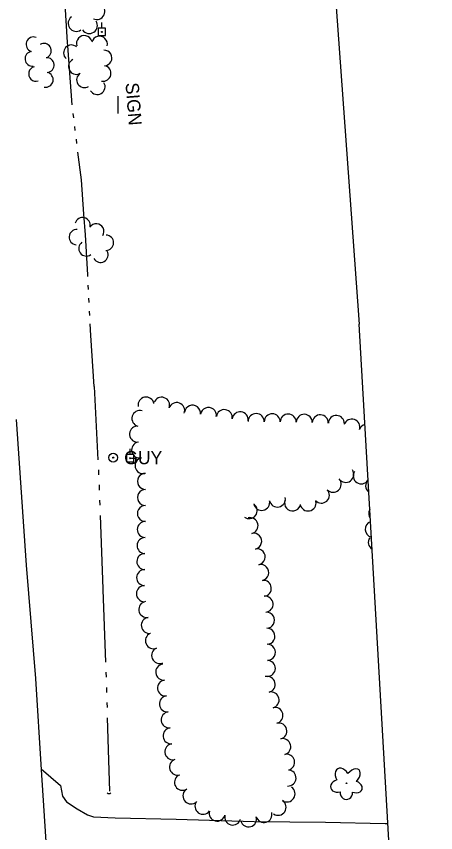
# Model space of a CAD drawing. Extents: x 589250 to 1188077, y 162953 to 363065.
# Drawn here: x 594335.2 to 594526.6, y 171858.1 to 172230.9 of the extents above; entities that cross this region are included whole.
import ezdxf

# ---------------------------------------------------------------- set-up
doc = ezdxf.new("R2010")
doc.units = 0
for name, color, linetype in [('E_DRN', 7, 'Continuous'), ('E_DWY', 7, 'Continuous'), ('E_LAND_TreeLine_P', 7, 'Continuous'), ('E_LAND_Vegetation', 7, 'Continuous'), ('E_MAP_Limits', 7, 'Continuous'), ('E_RDWY', 7, 'Continuous'), ('E_SGN', 7, 'Continuous'), ('E_SGN_Text', 7, 'Continuous'), ('E_UTL_EGuyWire', 7, 'Continuous'), ('E_UTL_EPowerPole', 7, 'Continuous'), ('E_WTR_FlowLine', 7, 'Continuous')]:
    doc.layers.add(name, color=color, linetype=linetype)

msp = doc.modelspace()

# ---------------------------------------------------------------- linework, layer by layer
at = {"layer": 'E_DRN'}
msp.add_arc((594377.51, 171876.94), 1.06, 217.3916, 323.6518, dxfattribs=at)
at = {"layer": 'E_DWY'}
for p, q in [((594346.43, 171887.27), (594355.38, 171879.58)), ((594355.38, 171879.58), (594356.29, 171874.7)), ((594356.29, 171874.7), (594358.03, 171872.13)), ((594358.03, 171872.13), (594362.95, 171869.01)), ((594362.95, 171869.01), (594367.57, 171866.18)), ((594367.57, 171866.18), (594370.45, 171865.35)), ((594370.45, 171865.35), (594380.23, 171864.86)), ((594380.23, 171864.86), (594408.11, 171864.25)), ((594408.11, 171864.25), (594443.76, 171863.14)), ((594443.76, 171863.14), (594476.24, 171862.86)), ((594476.24, 171862.86), (594503.55, 171862.25)), ((594503.55, 171862.25), (594504.72, 171862.26))]:
    msp.add_line(p, q, dxfattribs=at)
at = {"layer": 'E_LAND_TreeLine_P'}
for centre, radius, start, end in [((594371.88, 172233.16), 3.67, 244.7812, 64.7812), ((594362.48, 172227.73), 3.67, 125.2974, 305.2974), ((594368.49, 172226.75), 3.67, 213.0734, 33.0734), ((594343.02, 172218.12), 3.39, 70.0462, 250.0462), ((594366.17, 172218.57), 3.56, 17.705, 197.705), ((594373.14, 172218.3), 3.56, 345.6708, 165.6708), ((594347.74, 172215.19), 3.39, 301.1815, 121.1815), ((594360.29, 172214.29), 3.56, 47.7233, 227.7233), ((594375.24, 172211.92), 3.56, 271.4573, 91.4573), ((594342.51, 172211.53), 3.39, 96.8359, 276.8359), ((594349.05, 172208.66), 3.39, 275.3009, 95.3009), ((594344.19, 172204.66), 3.39, 106.1263, 286.1263), ((594362.51, 172207.97), 3.56, 115.1219, 295.1219), ((594374.8, 172204.86), 3.56, 258.3375, 78.3375), ((594348.58, 172201.96), 3.39, 258.4018, 78.4018), ((594366.25, 172201.92), 3.56, 122.4011, 302.4011), ((594372.11, 172198.78), 3.56, 210.6708, 30.6708), ((594365.42, 172135.56), 3.48, 346.1319, 166.1319), ((594362.73, 172130.09), 3.48, 85.9668, 265.9668), ((594371.66, 172132.69), 3.48, 326.9122, 146.9122), ((594376.07, 172127.51), 3.48, 269.2051, 89.2051), ((594367.15, 172124.9), 3.48, 126.1399, 306.1399), ((594373.56, 172121.98), 3.48, 209.2127, 29.2127), ((594394.38, 172053.38), 3.66, 10.5297, 190.5297), ((594401.47, 172053.3), 3.66, 340.3854, 160.3854), ((594408.37, 172050.85), 3.66, 340.3854, 160.3854), ((594415.59, 172049.67), 3.66, 351.8692, 171.8692), ((594422.84, 172048.63), 3.66, 351.8692, 171.8692), ((594430.1, 172047.63), 3.66, 352.2458, 172.2458), ((594391.58, 172047.27), 3.66, 74.8131, 254.8131), ((594437.36, 172046.65), 3.66, 352.2458, 172.2458), ((594444.64, 172045.84), 3.66, 359.0715, 179.0715), ((594451.96, 172045.72), 3.66, 359.0715, 179.0715), ((594459.29, 172045.6), 3.66, 359.0715, 179.0715), ((594466.61, 172045.48), 3.66, 359.0715, 179.0715), ((594473.94, 172045.26), 3.66, 357.729, 177.729), ((594481.26, 172044.97), 3.66, 357.729, 177.729), ((594390.51, 172040.14), 3.66, 96.8619, 276.8619), ((594488.33, 172043.31), 3.66, 341.6356, 161.6356), ((594495.28, 172041), 3.66, 105.4634, 161.6356), ((594391.42, 172032.87), 3.66, 102.7222, 282.7222), ((594393.04, 172025.72), 3.66, 102.7222, 282.7222), ((594394.14, 172018.52), 3.66, 89.726, 269.726), ((594485.58, 172021.71), 3.66, 215.2169, 35.2169), ((594492.6, 172021.03), 3.66, 146.8316, 326.8316), ((594479.81, 172017.21), 3.66, 222.7061, 42.7061), ((594498.26, 172016.51), 3.66, 133.3079, 233.2328), ((594394.1, 172011.19), 3.66, 89.726, 269.726), ((594474.43, 172012.24), 3.66, 222.7061, 42.7061), ((594454.33, 172010.45), 3.66, 191.8316, 11.8316), ((594394.07, 172003.87), 3.66, 89.726, 269.726), ((594441.46, 172005.14), 3.66, 232.9531, 52.9531), ((594447.16, 172008.95), 3.66, 191.8316, 11.8316), ((594461.27, 172008.64), 3.66, 159.9657, 339.9657), ((594468.35, 172008.65), 3.66, 190.8265, 10.8265), ((594499.68, 172003.79), 3.66, 149.4807, 217.06), ((594394.03, 171996.54), 3.66, 89.2197, 269.2197), ((594441.83, 171998.3), 3.66, 283.6557, 103.6557), ((594498.06, 171996.66), 3.66, 109.4127, 257.128), ((594393.93, 171989.21), 3.66, 89.2197, 269.2197), ((594443.51, 171991.17), 3.66, 282.7468, 102.7468), ((594499.52, 171990.62), 3.66, 145.2105, 237.7001), ((594393.83, 171981.89), 3.66, 89.2197, 269.2197), ((594445.13, 171984.02), 3.66, 282.7468, 102.7468), ((594446.75, 171976.88), 3.66, 282.7468, 102.7468), ((594393.73, 171974.56), 3.66, 89.2197, 269.2197), ((594447.92, 171969.66), 3.66, 276.121, 96.121), ((594393.63, 171967.23), 3.66, 89.2197, 269.2197), ((594448.7, 171962.37), 3.66, 276.121, 96.121), ((594394.71, 171959.99), 3.66, 98.9487, 278.9487), ((594449.37, 171955.08), 3.66, 271.5268, 91.5268), ((594395.85, 171952.76), 3.66, 98.9487, 278.9487), ((594449.57, 171947.76), 3.66, 271.5268, 91.5268), ((594397.73, 171945.73), 3.66, 112.7707, 292.7707), ((594449.76, 171940.43), 3.66, 271.5268, 91.5268), ((594400.58, 171938.98), 3.66, 112.9018, 292.9018), ((594449.76, 171933.11), 3.66, 268.786, 88.786), ((594402.43, 171931.42), 3.66, 96.604, 276.604), ((594449.68, 171925.79), 3.66, 284.0449, 104.0449), ((594403.27, 171924.15), 3.66, 96.604, 276.604), ((594451.46, 171918.68), 3.66, 284.0449, 104.0449), ((594404.11, 171916.87), 3.66, 96.604, 276.604), ((594404.96, 171909.59), 3.66, 96.604, 276.604), ((594453.24, 171911.58), 3.66, 284.0449, 104.0449), ((594405.8, 171902.31), 3.66, 96.604, 276.604), ((594455.02, 171904.47), 3.66, 284.0449, 104.0449), ((594406.64, 171895.03), 3.66, 96.604, 276.604), ((594456.79, 171897.36), 3.66, 283.8462, 103.8462), ((594408.7, 171888.02), 3.66, 108.0473, 288.0473), ((594458.54, 171890.24), 3.66, 283.8462, 103.8462), ((594411.01, 171881.07), 3.66, 121.8504, 301.8504), ((594459.21, 171883.03), 3.66, 266.9454, 86.9454), ((594414.88, 171874.85), 3.66, 121.8504, 301.8504), ((594458.72, 171875.75), 3.66, 236.1414, 56.1414), ((594420.36, 171870.13), 3.66, 144.0525, 324.0525), ((594454.64, 171869.66), 3.66, 236.1414, 56.1414), ((594426.84, 171867), 3.66, 165.7781, 345.7781), ((594433.94, 171865.2), 3.66, 165.7781, 345.7781), ((594441.18, 171864.33), 3.66, 195.9439, 15.9439), ((594448.22, 171866.34), 3.66, 195.9439, 15.9439)]:
    msp.add_arc(centre, radius, start, end, dxfattribs=at)
at = {"layer": 'E_LAND_Vegetation'}
msp.add_circle((594485.89, 171880.63), 0.128, dxfattribs=at)
for centre, major_axis, ratio in [((594483.95, 171883.58), (2.08, -3.67), 0.691916), ((594488.46, 171883.26), (-3.18, -3.54), 0.560249), ((594482.18, 171879.42), (3.48, 0.98), 0.782863), ((594489.58, 171879.05), (-3.41, 1.23), 0.716896), ((594485.82, 171876.65), (0.05, 3.45), 0.832022)]:
    msp.add_ellipse(centre, major_axis=major_axis, ratio=ratio, start_param=1.570796, end_param=4.712389, dxfattribs=at)
at = {"layer": 'E_MAP_Limits'}
for p in [(594476.37, 172301.78), (594526.6, 171479.29)]:
    msp.add_line(p, (594491.69, 172090.31), dxfattribs=at)
at = {"layer": 'E_RDWY'}
for p, q in [((594335.15, 172046.74), (594339.64, 171980.26)), ((594339.64, 171980.26), (594343.84, 171928.51)), ((594343.84, 171928.51), (594346.46, 171886.81)), ((594346.46, 171886.81), (594349.92, 171833.94))]:
    msp.add_line(p, q, dxfattribs=at)
at = {"layer": 'E_SGN'}
msp.add_line((594381.63, 172186.56), (594381.66, 172194.42), dxfattribs=at)
at = {"layer": 'E_UTL_EGuyWire'}
for radius in [2, 0.25]:
    msp.add_circle((594379.39, 172029.35), radius, dxfattribs=at)
at = {"layer": 'E_UTL_EPowerPole'}
for points in [[(594374.16, 172225.48), (594374.16, 172228.13)], [(594375.84, 172225.48), (594372.49, 172225.48)], [(594372.49, 172225.48), (594372.49, 172222.13)], [(594375.84, 172222.13), (594375.84, 172225.48)], [(594372.49, 172222.13), (594375.84, 172222.13)], [(594387.07, 172030.77), (594387.07, 172033.41)], [(594388.75, 172030.77), (594385.4, 172030.77)], [(594385.4, 172030.77), (594385.4, 172027.41)], [(594388.75, 172027.41), (594388.75, 172030.77)], [(594385.4, 172027.41), (594388.75, 172027.41)]]:
    msp.add_lwpolyline(points, dxfattribs=at)
for centre in [(594374.19, 172223.81), (594387.1, 172029.09)]:
    msp.add_circle(centre, 0.217, dxfattribs=at)
at = {"layer": 'E_WTR_FlowLine'}
for p, q in [((594358.51, 172218.92), (594357.52, 172236.55)), ((594358.59, 172217.41), (594358.51, 172218.92)), ((594360.69, 172190.45), (594358.59, 172217.41)), ((594361.33, 172184.57), (594361.08, 172186.53)), ((594362.07, 172178.71), (594361.82, 172180.67)), ((594362.81, 172172.85), (594362.56, 172174.81)), ((594364.9, 172156.31), (594363.3, 172168.94)), ((594366.01, 172140.53), (594364.9, 172156.31)), ((594366.68, 172131.08), (594366.01, 172140.53)), ((594367.75, 172112.81), (594366.68, 172131.08)), ((594367.79, 172112.04), (594367.75, 172112.81)), ((594368.08, 172106.14), (594367.98, 172108.1)), ((594368.37, 172100.24), (594368.28, 172102.2)), ((594368.67, 172094.33), (594368.57, 172096.3)), ((594369.13, 172085.18), (594368.86, 172090.4)), ((594370.68, 172061.91), (594369.13, 172085.18)), ((594370.68, 172061.9), (594372.4, 172028.42)), ((594372.64, 172023.8), (594372.71, 172022.3)), ((594372.71, 172022.3), (594372.74, 172021.49)), ((594372.91, 172016.87), (594373, 172014.56)), ((594373.17, 172009.94), (594373.26, 172007.63)), ((594373.43, 172003), (594374.67, 171969.5)), ((594374.67, 171969.5), (594374.69, 171969.05)), ((594374.69, 171969.05), (594375.87, 171935.99)), ((594376.04, 171931.37), (594376.12, 171929.06)), ((594376.27, 171924.44), (594376.34, 171922.13)), ((594376.48, 171917.5), (594376.55, 171915.19)), ((594376.68, 171910.57), (594377.26, 171891.21)), ((594377.26, 171891.21), (594377.76, 171877.06))]:
    msp.add_line(p, q, dxfattribs=at)

# ---------------------------------------------------------------- texts
at = {"layer": 'E_SGN_Text'}
msp.add_text('SIGN', height=6, rotation=274.4504, dxfattribs=at).set_placement((594384.99, 172200.43))
at = {"layer": 'E_UTL_EGuyWire'}
msp.add_text('GUY', height=6, dxfattribs=at).set_placement((594384.39, 172026.35))

doc.saveas('drawing.dxf')
